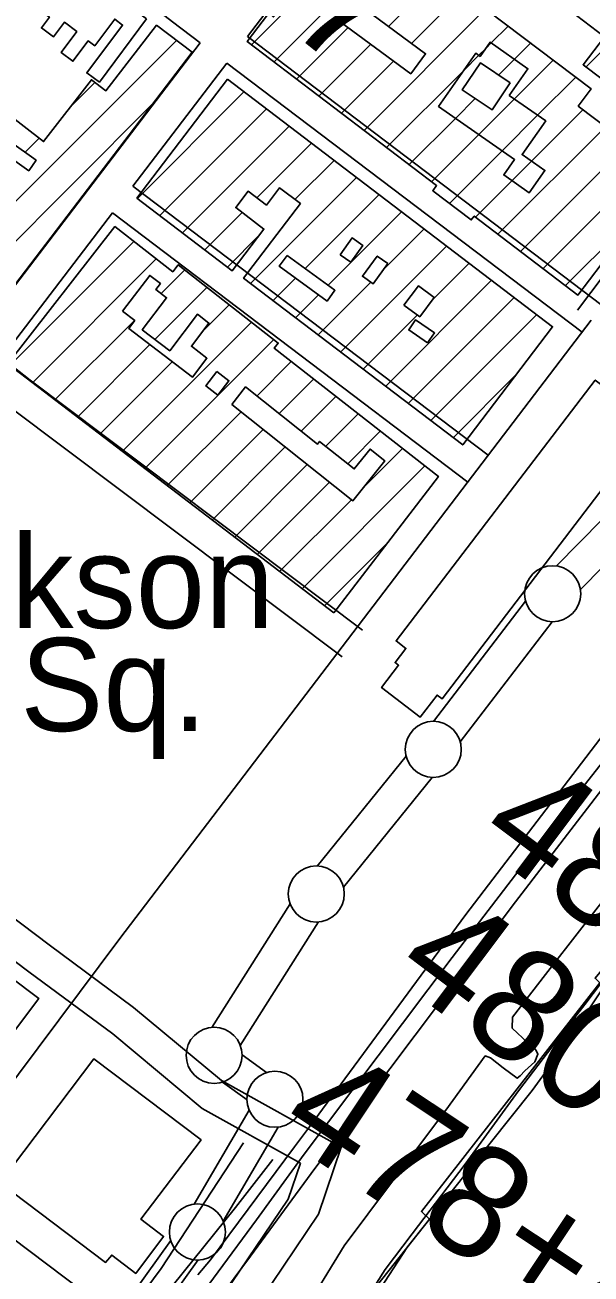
# Model space of a CAD drawing. Extents: x 3677843 to 3715951, y 511991 to 537744.
# Drawn here: x 3683108 to 3683613, y 531736 to 532850 of the extents above; entities that cross this region are included whole.
import ezdxf

# ---------------------------------------------------------------- set-up
doc = ezdxf.new("R2010")
doc.units = 0
for name, color, linetype in [('V-BLDG-IDEN', 7, 'Continuous'), ('V-BLDG-OTLN', 7, 'Continuous'), ('V-FLOD-BASE', 7, 'Continuous'), ('V-RAIL-TRAK', 7, 'Continuous'), ('V-RIVR-EDGE', 7, 'Continuous'), ('V-RIVR-JETY', 7, 'Continuous'), ('V-ROAD-CNTR', 7, 'Continuous'), ('V-RRAP-RVMT', 7, 'Continuous'), ('V-SURV-IDEN', 7, 'Continuous'), ('V-SURV-LINE', 7, 'Continuous'), ('V-UTIL-LINE', 7, 'Continuous')]:
    doc.layers.add(name, color=color, linetype=linetype)

msp = doc.modelspace()

# ---------------------------------------------------------------- linework, layer by layer
at = {"layer": 'V-BLDG-OTLN'}
for p, q in [((3683310.2, 532832.2), (3683418.2, 532940.3)), ((3683330.3, 532817), (3683438.4, 532925.1)), ((3683608.6, 532812.5), (3683722.1, 532925.9)), ((3683432.4, 532848.4), (3683478.6, 532894.6)), ((3683452.8, 532833.5), (3683498.7, 532879.4)), ((3683550.1, 532647.9), (3683782.9, 532880.7)), ((3683410.6, 532755.9), (3683518.9, 532864.2)), ((3683350.3, 532801.7), (3683396.3, 532847.7)), ((3683524, 532833.9), (3683539, 532848.9)), ((3683014.4, 532607.2), (3683243.3, 532836.1)), ((3683370.4, 532786.4), (3683416.7, 532832.7)), ((3683512.8, 532822.7), (3683519.4, 532829.3)), ((3683519.4, 532829.3), (3683524, 532833.9)), ((3683544.8, 532819.3), (3683559.1, 532833.7)), ((3683570.2, 532632.6), (3683776.2, 532838.6)), ((3683499.8, 532809.7), (3683512.8, 532822.7)), ((3683530.6, 532805.2), (3683544.8, 532819.3)), ((3683544.6, 532783.8), (3683579.2, 532818.5)), ((3683390.5, 532771.1), (3683437, 532817.7)), ((3683430.7, 532740.6), (3683499.8, 532809.7)), ((3683148.9, 532777), (3683170.6, 532798.7)), ((3683565.4, 532769.3), (3683599.4, 532803.2)), ((3683208.4, 532695.1), (3683303.5, 532790.2)), ((3683492.1, 532766.6), (3683509.8, 532784.3)), ((3683034.3, 532591.8), (3683222, 532779.5)), ((3683228.5, 532679.9), (3683323.6, 532775)), ((3683512.9, 532752.1), (3683544.6, 532783.8)), ((3683560, 532728.5), (3683605.8, 532774.3)), ((3683450.7, 532725.3), (3683492.1, 532766.6)), ((3683533.7, 532737.5), (3683565.4, 532769.3)), ((3683248.6, 532664.6), (3683343.7, 532759.7)), ((3683470.8, 532710), (3683512.9, 532752.1)), ((3683530, 532663.2), (3683625.9, 532759.1)), ((3683108.2, 532736.3), (3683120.8, 532749)), ((3683315, 532695.7), (3683363.8, 532744.4)), ((3683349, 532694.3), (3683383.9, 532729.1)), ((3683486.8, 532690.7), (3683533.7, 532737.5)), ((3683542.5, 532711), (3683560, 532728.5)), ((3683309.4, 532619.3), (3683403.9, 532713.9)), ((3683510, 532678.5), (3683542.5, 532711)), ((3683358.1, 532632.6), (3683424, 532698.6)), ((3683590.3, 532617.4), (3683663.7, 532690.8)), ((3683268.6, 532649.3), (3683301.9, 532682.6)), ((3683378.5, 532617.7), (3683444.1, 532683.3)), ((3683288.7, 532634), (3683317.3, 532662.6)), ((3683428, 532631.9), (3683464.2, 532668)), ((3683094.8, 532546.1), (3683205.4, 532656.8)), ((3683389.7, 532558.2), (3683484.3, 532652.8)), ((3683114.8, 532530.8), (3683225.3, 532641.3)), ((3683229.7, 532610.3), (3683250.7, 532631.4)), ((3683470.7, 532603.8), (3683504.3, 532637.5)), ((3683329.5, 532604), (3683349.5, 532624.1)), ((3683369.6, 532573.5), (3683416.6, 532620.4)), ((3683429.9, 532527.7), (3683524.4, 532622.2)), ((3683224.1, 532569.4), (3683270.6, 532615.9)), ((3683349.5, 532588.8), (3683370, 532609.2)), ((3683449.9, 532512.4), (3683544.5, 532606.9)), ((3683266.7, 532576.7), (3683290.4, 532600.4)), ((3683134.9, 532515.5), (3683205.8, 532586.4)), ((3683195, 532469.6), (3683310.3, 532584.8)), ((3683409.8, 532542.9), (3683458, 532591.2)), ((3683470, 532497.1), (3683564.6, 532591.7)), ((3683154.9, 532500.2), (3683219.6, 532564.8)), ((3683215.1, 532454.3), (3683330.1, 532569.3)), ((3683175, 532484.9), (3683239.7, 532549.6)), ((3683315.1, 532518.9), (3683345.7, 532549.6)), ((3683334.8, 532503.3), (3683365.6, 532534.1)), ((3683490.1, 532481.8), (3683546.2, 532538)), ((3683354.5, 532487.6), (3683385.4, 532518.6)), ((3683235.1, 532439), (3683300.9, 532504.8)), ((3683376.4, 532474.2), (3683405.3, 532503.1)), ((3683255.1, 532423.6), (3683320.6, 532489.1)), ((3683396.1, 532458.5), (3683425.1, 532487.6)), ((3683275.2, 532408.3), (3683340.3, 532473.5)), ((3683409.6, 532436.7), (3683445, 532472.1)), ((3683295.2, 532393), (3683360, 532457.8)), ((3683355.3, 532347.1), (3683464.8, 532456.6)), ((3683315.3, 532377.7), (3683379.7, 532442.2)), ((3683335.3, 532362.4), (3683399.4, 532426.5)), ((3683375.4, 532331.8), (3683430.7, 532387.1))]:
    msp.add_line(p, q, dxfattribs=at)
for points in [[(3683799, 532868.6), (3683601.4, 532608.9), (3683508.8, 532679.4), (3683506.2, 532676), (3683471.8, 532702.1), (3683475.3, 532706.6), (3683306.3, 532835.2), (3683397.9, 532955.6)], [(3683398.4, 532955.3), (3683613.2, 532792.8), (3683601.6, 532777.5), (3683645.4, 532744.4), (3683654.3, 532756.2), (3683645.3, 532763), (3683655.8, 532776.8), (3683606, 532814.4), (3683624.9, 532839.4), (3683600.1, 532858.2)], [(3683072.7, 532786.1), (3683124.8, 532745.9), (3683167.5, 532801.1), (3683180.3, 532791.2), (3683225.5, 532849.7), (3683257.2, 532825.5), (3683066.5, 532575.6)], [(3683056, 532759.3), (3683111.5, 532719.9), (3683118.1, 532729.3), (3683068.1, 532764.8)]]:
    msp.add_lwpolyline(points, dxfattribs=at)
for points in [[(3683216.7, 532855.3), (3683174.5, 532798.9), (3683163.3, 532807.2), (3683195.2, 532849.8), (3683188.2, 532855.1), (3683170.4, 532831.3), (3683164.5, 532835.7), (3683150.9, 532817.6), (3683140.4, 532825.4), (3683154.3, 532844), (3683143.3, 532852.3), (3683133.5, 532839.2), (3683122.8, 532847.2), (3683130, 532856.8), (3683128, 532858.3), (3683139.3, 532873.4), (3683133.9, 532877.5), (3683159.3, 532911.4), (3683177.9, 532897.5), (3683171.6, 532889)], [(3683410.7, 532864.5), (3683465.4, 532824.2), (3683452.3, 532806.4), (3683389.4, 532852.7), (3683403.5, 532871.9), (3683411.7, 532865.9)], [(3683410.7, 532864.5), (3683411.7, 532865.9), (3683403.5, 532871.9), (3683389.4, 532852.7), (3683452.3, 532806.4), (3683465.4, 532824.2)], [(3683540, 532787), (3683572.6, 532764.3), (3683551.6, 532734.3), (3683571.9, 532720.2), (3683557.9, 532700.2), (3683535.2, 532716.1), (3683544.8, 532729.8), (3683477, 532777.2), (3683510.2, 532824.6), (3683514.1, 532821.8), (3683523, 532834.5), (3683556.7, 532810.9)], [(3683540, 532787), (3683556.7, 532810.9), (3683523, 532834.5), (3683514.1, 532821.8), (3683510.2, 532824.6), (3683477, 532777.2), (3683544.8, 532729.8), (3683535.2, 532716.1), (3683557.9, 532700.2), (3683571.9, 532720.2), (3683551.6, 532734.3), (3683572.6, 532764.3)], [(3683540.9, 532798.4), (3683524.9, 532774.3), (3683498.2, 532792), (3683514.3, 532816.1)], [(3683540.9, 532798.4), (3683514.3, 532816.1), (3683498.2, 532792), (3683524.9, 532774.3)], [(3683288.7, 532801.6), (3683578.8, 532580.8), (3683498.6, 532475.4), (3683303.2, 532624), (3683353.9, 532690.6), (3683335.3, 532704.7), (3683323.5, 532689.2), (3683307.2, 532701.6), (3683296.1, 532687), (3683321.3, 532667.8), (3683293, 532630.7), (3683208, 532695.5)], [(3683383.5, 532325.6), (3683092.8, 532547.7), (3683188.4, 532670.1), (3683240, 532629.8), (3683244.9, 532636), (3683334.1, 532566.2), (3683330.5, 532561.5), (3683476.9, 532447.2)], [(3683389.4, 532644.9), (3683399.9, 532659.9), (3683409.4, 532653.3), (3683398.9, 532638.3)], [(3683389.4, 532644.9), (3683398.9, 532638.3), (3683409.4, 532653.3), (3683399.9, 532659.9)], [(3683341.9, 532644.4), (3683384.6, 532613.3), (3683377.6, 532603.6), (3683334.9, 532634.7)], [(3683341.9, 532644.4), (3683334.9, 532634.7), (3683377.6, 532603.6), (3683384.6, 532613.3)], [(3683431.8, 532637), (3683418.6, 532618.9), (3683409.2, 532625.8), (3683422.4, 532643.8)], [(3683431.8, 532637), (3683422.4, 532643.8), (3683409.2, 532625.8), (3683418.6, 532618.9)], [(3683195.2, 532594.5), (3683219.4, 532626.5), (3683228.9, 532619.3), (3683224.9, 532613.9), (3683234.5, 532606.6), (3683212.7, 532578), (3683237.3, 532559.3), (3683262, 532591.9), (3683272.3, 532584), (3683256.6, 532563.3), (3683270.5, 532552.7), (3683257.7, 532535.9), (3683200.7, 532579.2), (3683206.1, 532586.2)], [(3683195.2, 532594.5), (3683206.1, 532586.2), (3683200.7, 532579.2), (3683257.7, 532535.9), (3683270.5, 532552.7), (3683256.6, 532563.3), (3683272.3, 532584), (3683262, 532591.9), (3683237.3, 532559.3), (3683212.7, 532578), (3683234.5, 532606.6), (3683224.9, 532613.9), (3683228.9, 532619.3), (3683219.4, 532626.5)], [(3683446.2, 532599.9), (3683459.1, 532617.2), (3683473, 532606.9), (3683460.2, 532589.6)], [(3683446.2, 532599.9), (3683460.2, 532589.6), (3683473, 532606.9), (3683459.1, 532617.2)], [(3683467.3, 532566.3), (3683450.4, 532577.9), (3683456.6, 532586.9), (3683473.5, 532575.2)], [(3683467.3, 532566.3), (3683473.5, 532575.2), (3683456.6, 532586.9), (3683450.4, 532577.9)], [(3683279.4, 532540.8), (3683290.1, 532532.5), (3683280.2, 532519.6), (3683269.5, 532527.9)], [(3683279.4, 532540.8), (3683269.5, 532527.9), (3683280.2, 532519.6), (3683290.1, 532532.5)], [(3683677.4, 532507.2), (3683480.2, 532248.8), (3683475.7, 532252.2), (3683460.7, 532232.6), (3683426.2, 532258.9), (3683441.4, 532278.8), (3683438.2, 532281.2), (3683447.9, 532293.8), (3683439.2, 532300.5), (3683616.8, 532533.1), (3683625.8, 532526.2), (3683635.6, 532539.1)], [(3683292.6, 532511.4), (3683304.9, 532527), (3683369, 532476), (3683371, 532478.5), (3683401.8, 532454), (3683415.9, 532471.6), (3683429, 532461.2), (3683400.7, 532425.5)], [(3683292.6, 532511.4), (3683400.7, 532425.5), (3683429, 532461.2), (3683415.9, 532471.6), (3683401.8, 532454), (3683371, 532478.5), (3683369, 532476), (3683304.9, 532527)], [(3682965.4, 531908.5), (3682800.4, 532032.6), (3682801.6, 532034.1), (3682736.8, 532082.8), (3682826.9, 532202.5), (3683120.4, 531981.7), (3683066.4, 531909.9), (3683061.6, 531913.5), (3683024.2, 531863.9), (3682965.2, 531908.3)], [(3683086.1, 531817.3), (3683169.6, 531927.8), (3683265.2, 531855.5), (3683211.6, 531784.7), (3683231.8, 531769.4), (3683206.9, 531736.4), (3683185.5, 531752.7), (3683180.1, 531746.2)], [(3682981.9, 531680.6), (3683065.1, 531791.5), (3683174.6, 531709.3), (3683162.8, 531693.5), (3683174.8, 531684.5), (3683126.5, 531620.1), (3683137, 531612.2), (3683114, 531581.6)]]:
    msp.add_lwpolyline(points, close=True, dxfattribs=at)
at = {"layer": 'V-FLOD-BASE'}
msp.add_lwpolyline([(3683113.8, 531584.3), (3683229.6, 531740.9), (3683303, 531852.8)], dxfattribs=at)
at = {"layer": 'V-RAIL-TRAK'}
for points in [[(3683235.7, 531652.4), (3683309.3, 531751.7), (3683366.7, 531830), (3683545.6, 532067.9), (3683708.7, 532279.8), (3683885.4, 532507.8), (3683971.4, 532618.6), (3684039.9, 532706.8), (3684082.5, 532760.7), (3684091.2, 532771.7), (3684100.1, 532782.5), (3684109.1, 532793.2), (3684118.3, 532803.8), (3684127.7, 532814.2), (3684137.3, 532824.4), (3684147, 532834.5), (3684156.9, 532844.4), (3684166.9, 532854.2)], [(3683357.3, 531842.6), (3683489.2, 532018.1), (3683598.2, 532160.7), (3683701.7, 532292.3), (3683819.6, 532446.5), (3683917.6, 532571.7), (3684017, 532701.3), (3684073.2, 532772.2), (3684082.5, 532783.7), (3684091.9, 532795), (3684101.5, 532806.1), (3684111.3, 532817.2), (3684121.2, 532828.1), (3684131.2, 532838.8), (3684141.5, 532849.4), (3684151.9, 532859.8)], [(3683624.6, 532217.9), (3683501.5, 532056.6), (3683361.8, 531867.2), (3683348.5, 531849.3)], [(3683348.5, 531849.3), (3683273.5, 531748.6), (3683262.4, 531735.2)], [(3683246.4, 531691.3), (3683314.6, 531784.3), (3683357.3, 531842.6)]]:
    msp.add_lwpolyline(points, dxfattribs=at)
at = {"layer": 'V-RIVR-EDGE'}
msp.add_lwpolyline([(3685203.2, 533348.3), (3684849.6, 533084.5), (3684562.3, 532867.6), (3684231.4, 532623.4), (3684193, 532678), (3684162.9, 532659.7), (3684125.4, 532619.3), (3684087.8, 532523.9), (3684047.3, 532478), (3683968, 532391.8), (3683880.7, 532290.9), (3683845.1, 532256.7), (3683831, 532258.6), (3683818.1, 532248.2), (3683767.7, 532168.7), (3683754.2, 532151.5), (3683732.1, 532130.7), (3683716.7, 532107.5), (3683644.8, 532022.5), (3683590.1, 531939.9), (3683560.5, 531899.6), (3683449.3, 531760.1), (3683400.1, 531684.3)], dxfattribs=at)
at = {"layer": 'V-RIVR-JETY'}
for points in [[(3683353.8, 531697.4), (3683393, 531761), (3683435, 531817.5), (3683483.5, 531882), (3683518.7, 531930.4), (3683523.5, 531928.8), (3683534.8, 531919.7), (3683547.1, 531910.5), (3683549.7, 531912.5), (3683553.9, 531917), (3683563, 531925), (3683565.6, 531931.8), (3683563.7, 531935.7), (3683556.6, 531941.9), (3683542.8, 531955.2), (3683543.1, 531964.9), (3683572.4, 532003), (3683637.3, 532086.3)], [(3683638.2, 532016.6), (3683607.6, 531976.3), (3683579, 531939.5), (3683548.3, 531899.2), (3683500.8, 531833.7), (3683453.5, 531771.7), (3683429.4, 531739.8), (3683408.2, 531706.5)]]:
    msp.add_lwpolyline(points, dxfattribs=at)
at = {"layer": 'V-ROAD-CNTR'}
for points in [[(3683507, 533101.9), (3683506.1, 533100.7), (3683306.6, 532839.7)], [(3682998.7, 533039.4), (3683239.8, 532852.7), (3683264.4, 532834)], [(3683807.9, 532869.7), (3683601, 532595.5)], [(3683264.4, 532834), (3683063.9, 532571.7)], [(3683306.6, 532839.7), (3683623.1, 532599.8)], [(3683288.3, 532815.9), (3683204.4, 532706.1)], [(3683288.3, 532815.9), (3683605, 532575.9)], [(3683521.2, 532466.1), (3683204.4, 532706.1)], [(3683186.2, 532682.3), (3683087.4, 532553)], [(3683503.1, 532442.2), (3683186.2, 532682.3)], [(3683613, 532586.5), (3683192.9, 532035.2), (3682702.8, 531379.6), (3682584.3, 531084.5), (3682178.9, 530022.9), (3682110.3, 529856.1)], [(3683409.1, 532310.2), (3683112.7, 532533), (3683087.4, 532553)], [(3683391.1, 532286.3), (3683094.4, 532509.2), (3683069.2, 532529.2)], [(3683390.2, 531848.9), (3683283.4, 531908.3), (3683205.1, 531973.6), (3683129.7, 532029.5), (3682847.8, 532242.3)], [(3683353.8, 531834.8), (3683266.3, 531883.5), (3683186.6, 531950), (3683111.7, 532005.5), (3682829.5, 532218.6)], [(3682875.4, 530802.4), (3683006, 530786.8), (3683072.3, 531212.1), (3683088.5, 531318.6), (3683131.6, 531382.6), (3683175.9, 531489.5), (3683195.6, 531524.3), (3683249, 531603.2), (3683317.8, 531711.8), (3683370, 531789.3), (3683390.2, 531848.9)], [(3683174.2, 531546.2), (3683223.9, 531619.6), (3683292.7, 531728.2), (3683342.9, 531802.7), (3683353.8, 531834.8)]]:
    msp.add_lwpolyline(points, dxfattribs=at)
at = {"layer": 'V-RRAP-RVMT'}
msp.add_lwpolyline([(3684460.4, 532883), (3684215.8, 532612.3), (3684162, 532656), (3684104, 532589.3), (3684099, 532593.1), (3683853, 532294), (3683854.2, 532292.7), (3683695.5, 532100.1), (3683697.9, 532098.1), (3683616.6, 531999.6), (3683620.9, 531995.6), (3683461.8, 531791.6), (3683469, 531784.8), (3683405.9, 531705.1)], dxfattribs=at)
at = {"layer": 'V-SURV-LINE'}
for points in [[(3683582.1, 532367.4), (3683643.6, 532429.6)], [(3683665, 532408.5), (3683603.5, 532346.3)], [(3683472.6, 532228.7), (3683554.7, 532335.9)], [(3683578.5, 532317.6), (3683496.4, 532210.5)], [(3683368.9, 532099.7), (3683448.1, 532197.7)], [(3683471.4, 532178.8), (3683392.2, 532080.9)], [(3683274.9, 531955.8), (3683344.6, 532065.9)], [(3683370, 532049.9), (3683300.2, 531939.8)], [(3683301.8, 531931.4), (3683323.7, 531915.5)], [(3683306.2, 531891.2), (3683284.3, 531907.1)], [(3683259.1, 531798.2), (3683308.1, 531882)], [(3683334, 531866.9), (3683285, 531783)], [(3683133.7, 531619.9), (3683238.2, 531765.8)], [(3683262.6, 531748.4), (3683158.1, 531602.4)]]:
    msp.add_lwpolyline(points, dxfattribs=at)
for centre in [(3683578.8, 532342.6), (3683472.3, 532203.8), (3683368, 532074.8), (3683276.9, 531930.9), (3683331.1, 531891.7), (3683262, 531773.3)]:
    msp.add_circle(centre, 25, dxfattribs=at)
at = {"layer": 'V-UTIL-LINE'}
msp.add_lwpolyline([(3683452.9, 525954.1), (3683385, 526665.8), (3683329.3, 527172.7), (3683262.9, 527740.5), (3683239.6, 527861), (3683220.6, 527958.7), (3683159.3, 528188.6), (3683084.9, 528629.5), (3683030.1, 529029.4), (3683002.2, 529384.8), (3682932.6, 529730.4), (3682900, 530012.9), (3682876.8, 530381.3), (3682871.2, 530572.7), (3682906.5, 530843.5), (3682949.3, 531079.9), (3682986.4, 531237), (3683056.1, 531445.5), (3683116.5, 531551), (3683192.7, 531667.1), (3683295.8, 531795.3), (3683329.3, 531838.1)], dxfattribs=at)

# ---------------------------------------------------------------- texts
at = {"layer": 'V-BLDG-IDEN'}
for s, p in [('Jackson', (3682923.3, 532312)), ('Sq.', (3683104, 532220.2))]:
    msp.add_text(s, height=83, dxfattribs=at).set_placement(p)
at = {"layer": 'V-SURV-IDEN'}
for s, rotation, p in [('   487+35.7  ', 321.4728, (3682871.2, 533221.5)), ('   482+51.5   ', 323.1097, (3683419.2, 532189)), ('   480+85.6   ', 323.0882, (3683344.8, 532069.4)), ('   478+48.3   ', 326.3675, (3683237.9, 531923.7))]:
    msp.add_text(s, height=100, rotation=rotation, dxfattribs=at).set_placement(p)

doc.saveas('drawing.dxf')
